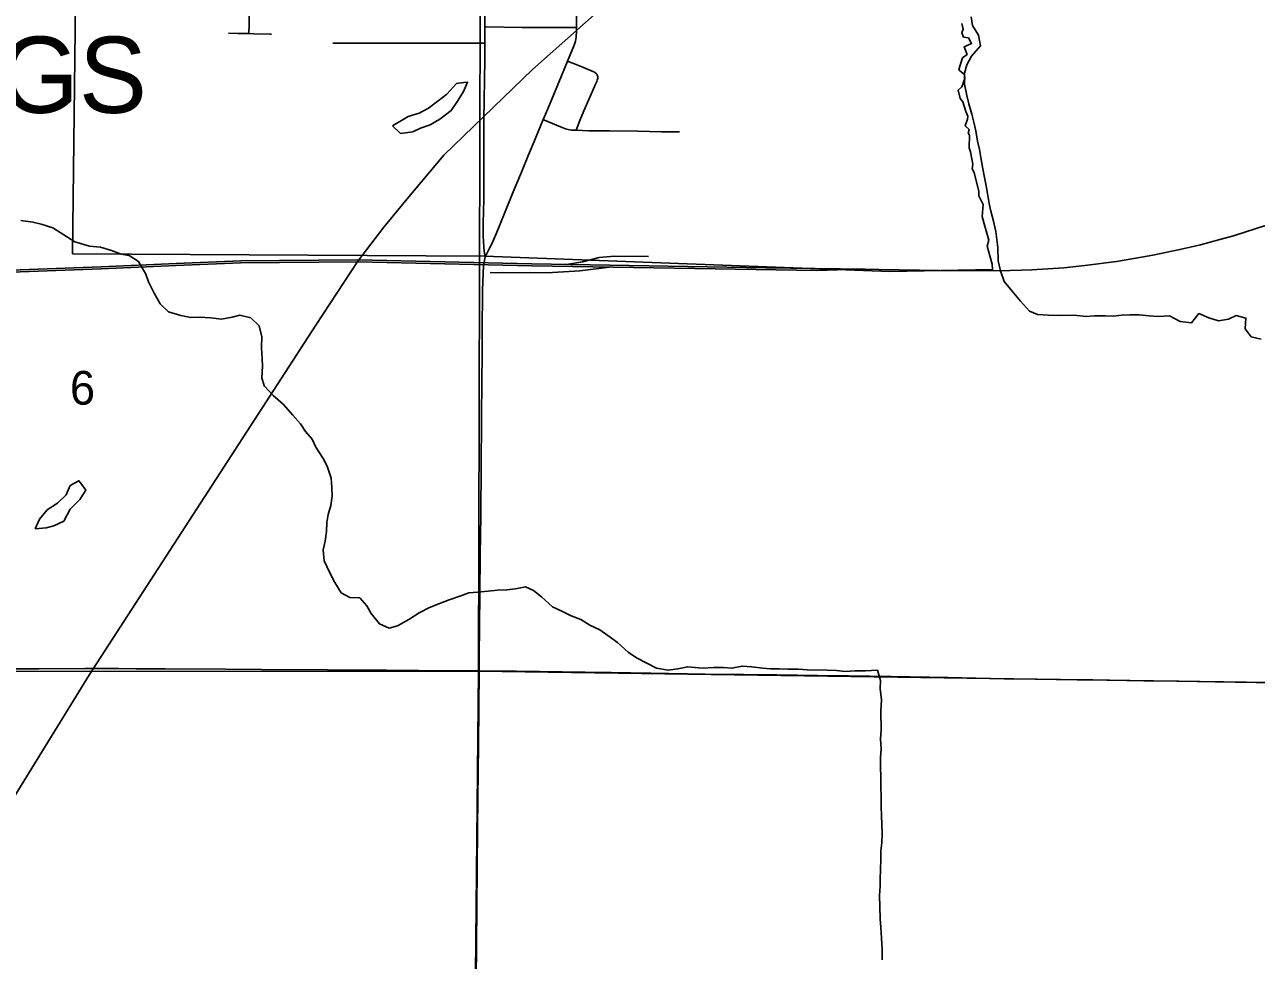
# Model space of a CAD drawing. Extents: x -8.5 to 18.7, y -20.3 to 7.
# Drawn here: x 0.051 to 3.109, y -13.367 to -11.043 of the extents above; entities that cross this region are included whole.
import ezdxf

# ---------------------------------------------------------------- set-up
doc = ezdxf.new("R2010")
doc.units = 0
for name, color, linetype in [('GM_X_City_Street', 7, 'Continuous'), ('GM_X_Corporation', 7, 'Continuous'), ('GM_X_Corporation_Text', 7, 'Continuous'), ('GM_X_County_Road', 7, 'Continuous'), ('GM_X_Minor_Lake', 7, 'Continuous'), ('GM_X_Minor_River', 7, 'Continuous'), ('GM_X_Rail_Line', 7, 'Continuous'), ('GM_X_Section', 7, 'Continuous'), ('GM_X_Section_Text', 7, 'Continuous'), ('GM_X_State_Route', 7, 'Continuous')]:
    doc.layers.add(name, color=color, linetype=linetype)

msp = doc.modelspace()

# ---------------------------------------------------------------- linework, layer by layer
at = {"layer": 'GM_X_City_Street'}
for points in [[(0.6078, -11.0651), (0.6078, -11.061), (0.6079, -11.0447), (0.6078, -10.9475), (0.6084, -10.8928), (0.6082, -10.8351), (0.6081, -10.8218), (0.608, -10.767), (0.6084, -10.716), (0.6094, -10.652), (0.6094, -10.6489)], [(1.1941, -11.6193), (1.1917, -11.6053), (1.1907, -11.5951), (1.1892, -11.5686), (1.1895, -11.5362), (1.1907, -11.4767), (1.1907, -11.4495), (1.1914, -11.3481), (1.1913, -11.2804), (1.1931, -11.1293), (1.1934, -11.089), (1.1935, -11.0702), (1.1936, -11.0591), (1.1937, -11.0477), (1.1938, -11.0281), (1.1933, -10.9999), (1.1919, -10.9262), (1.19, -10.865), (1.1896, -10.8383), (1.1895, -10.8317), (1.1889, -10.7867), (1.1888, -10.7005), (1.1888, -10.664), (1.1888, -10.6602)], [(0.5568, -11.0642), (0.5805, -11.0646), (0.6078, -11.0651), (0.6202, -11.0653), (0.6599, -11.0661), (0.6637, -11.0661)], [(1.1937, -11.0477), (1.1966, -11.0478), (1.2856, -11.0495), (1.3426, -11.05), (1.4167, -11.0502), (1.4211, -11.0501)], [(0.8157, -11.0888), (0.8548, -11.0885), (0.9358, -11.0884), (1.0005, -11.0884), (1.047, -11.0884), (1.1194, -11.0887), (1.1895, -11.089), (1.1934, -11.089)], [(1.4201, -11.3053), (1.4296, -11.2808), (1.4396, -11.257), (1.452, -11.2285), (1.4633, -11.2026), (1.4685, -11.1906), (1.4713, -11.1839), (1.4725, -11.1806), (1.4734, -11.1781), (1.4739, -11.1755), (1.4741, -11.1736), (1.4739, -11.1718), (1.4735, -11.17), (1.4728, -11.1681), (1.4716, -11.1664), (1.4706, -11.165), (1.469, -11.1634), (1.467, -11.162), (1.4641, -11.1603), (1.4604, -11.1586), (1.4387, -11.1494), (1.4158, -11.1399), (1.4027, -11.1348), (1.3989, -11.1333)], [(1.3387, -11.2786), (1.3418, -11.2799), (1.3818, -11.2969), (1.3936, -11.3013), (1.4034, -11.3037), (1.4089, -11.3045), (1.4147, -11.3051), (1.4201, -11.3053), (1.4521, -11.3062), (1.504, -11.3064), (1.5737, -11.3076), (1.6312, -11.3087), (1.6771, -11.3094)]]:
    msp.add_lwpolyline(points, dxfattribs=at)
at = {"layer": 'GM_X_Corporation'}
msp.add_lwpolyline([(2.3783, -11.0397), (2.3813, -11.0538), (2.3781, -11.0635), (2.3824, -11.0736), (2.3943, -11.0757), (2.4022, -11.09), (2.3838, -11.0978), (2.3911, -11.1169), (2.3796, -11.1256), (2.3707, -11.1545), (2.3727, -11.1573), (2.3843, -11.167), (2.3853, -11.1765), (2.3777, -11.1975), (2.3687, -11.2056), (2.3742, -11.2261), (2.3807, -11.2344), (2.3877, -11.2588), (2.3926, -11.2703), (2.3923, -11.2779), (2.3865, -11.2939), (2.3961, -11.3035), (2.3941, -11.3116), (2.397, -11.3174), (2.3965, -11.3492), (2.3998, -11.3589), (2.4057, -11.3893), (2.4039, -11.4009), (2.4084, -11.4101), (2.4201, -11.4572), (2.4201, -11.4682), (2.4311, -11.4898), (2.4285, -11.5192), (2.4332, -11.5379), (2.4447, -11.578), (2.4406, -11.5934), (2.4532, -11.6374), (2.4542, -11.6514), (2.1996, -11.656), (1.1937, -11.6182), (0.1698, -11.612), (0.181, -10.6399)], dxfattribs=at)
at = {"layer": 'GM_X_County_Road'}
for points in [[(-0.0039, -12.6428), (0.0856, -12.6428), (0.1998, -12.6425), (0.2843, -12.6424), (0.3278, -12.6426), (0.3999, -12.6433), (0.5491, -12.6442), (0.6386, -12.6447), (0.8027, -12.6457), (0.9495, -12.6463), (1.1098, -12.6479), (1.1483, -12.6479), (1.178, -12.6479), (1.1792, -12.6479)], [(1.1792, -12.6479), (1.2164, -12.6485), (1.2724, -12.6487), (1.4427, -12.6512), (1.5073, -12.652), (1.6055, -12.654), (1.741, -12.6561), (1.8355, -12.6571), (1.9188, -12.6579), (2.0195, -12.6593), (2.0966, -12.6606), (2.2022, -12.6622), (2.3439, -12.6648), (2.4471, -12.6668), (2.4831, -12.6675), (2.5601, -12.6686), (2.6645, -12.67), (2.7031, -12.6706), (2.8299, -12.6729), (2.9169, -12.6738), (3.0069, -12.6754), (3.1591, -12.6774)]]:
    msp.add_lwpolyline(points, dxfattribs=at)
at = {"layer": 'GM_X_Minor_Lake'}
for points in [[(0.9645, -11.2938), (0.9841, -11.3129), (1.0144, -11.3093), (1.0334, -11.2996), (1.0577, -11.2914), (1.082, -11.2779), (1.1101, -11.256), (1.127, -11.2303), (1.1407, -11.2092), (1.1507, -11.1857), (1.1414, -11.1867)], [(1.1414, -11.1867), (1.1234, -11.1886), (1.099, -11.2158), (1.0777, -11.2323), (1.0534, -11.2504), (1.0306, -11.2624), (1.0033, -11.2713), (0.9645, -11.2938)], [(0.192, -12.1846), (0.1854, -12.1756), (0.1641, -12.1876), (0.1534, -12.211), (0.1321, -12.2314), (0.107, -12.2479), (0.0872, -12.2713), (0.0765, -12.2955)], [(0.0765, -12.2955), (0.1037, -12.2927), (0.1234, -12.2875), (0.1477, -12.2762), (0.1638, -12.2467), (0.1881, -12.2226), (0.2026, -12.1992), (0.192, -12.1846)]]:
    msp.add_lwpolyline(points, dxfattribs=at)
at = {"layer": 'GM_X_Minor_River'}
for points in [[(2.401, -11.0235), (2.4046, -11.0448), (2.4196, -11.0692), (2.424, -11.0957), (2.4019, -11.1214), (2.3904, -11.1426), (2.385, -11.163), (2.3848, -11.1903), (2.3907, -11.2192), (2.3958, -11.2397), (2.4032, -11.2655), (2.4077, -11.2853), (2.4128, -11.3065), (2.4172, -11.3324), (2.4216, -11.3529), (2.4253, -11.3726), (2.4289, -11.3916), (2.4326, -11.4144), (2.4384, -11.4432), (2.4414, -11.4622), (2.4457, -11.4873), (2.4502, -11.5063), (2.4568, -11.5313), (2.4627, -11.5564), (2.4674, -11.5965)], [(0.0409, -11.5292), (0.0711, -11.5332), (0.0915, -11.5387), (0.1203, -11.5479), (0.1757, -11.582)], [(0.1757, -11.582), (0.2115, -11.5931), (0.2387, -11.5956), (0.2666, -11.6041), (0.29, -11.6126), (0.3105, -11.6165), (0.3338, -11.631), (0.3518, -11.663), (0.3585, -11.682), (0.3727, -11.7101), (0.3869, -11.736), (0.408, -11.7558), (0.4382, -11.7651), (0.4632, -11.7706), (0.4844, -11.7692), (0.5131, -11.7709), (0.5396, -11.7741), (0.5661, -11.7697), (0.585, -11.7645), (0.6122, -11.7707), (0.6333, -11.7913), (0.6399, -11.8179), (0.639, -11.8459), (0.6404, -11.8725), (0.641, -11.8915), (0.6401, -11.9203), (0.6453, -11.94), (0.6678, -11.9637), (0.6927, -11.9858), (0.7168, -12.0125), (0.7355, -12.0346), (0.7483, -12.0536), (0.7648, -12.0727), (0.7738, -12.0925), (0.7918, -12.1206), (0.8023, -12.1397), (0.8119, -12.1693), (0.8133, -12.1928), (0.814, -12.2133), (0.8108, -12.2376), (0.8046, -12.2595), (0.8015, -12.2792), (0.8006, -12.302), (0.7966, -12.3262), (0.792, -12.3475), (0.7948, -12.3748), (0.8076, -12.4029), (0.821, -12.4288), (0.8368, -12.4539), (0.8579, -12.4662), (0.8828, -12.4663), (0.9001, -12.4869), (0.9114, -12.5059), (0.9317, -12.5311), (0.9558, -12.5418), (0.977, -12.5359), (1.0044, -12.5201), (1.0302, -12.5043), (1.056, -12.4908), (1.0833, -12.4796), (1.1045, -12.4714), (1.1341, -12.4617), (1.1538, -12.4542), (1.175, -12.4528), (1.2015, -12.4499), (1.225, -12.4478), (1.2484, -12.4464), (1.2696, -12.4443), (1.2946, -12.4391), (1.3143, -12.4483), (1.3346, -12.4644), (1.3617, -12.4888), (1.3881, -12.5018), (1.4077, -12.511), (1.4319, -12.5203), (1.4545, -12.5348), (1.4794, -12.5463), (1.499, -12.5601), (1.5231, -12.5777), (1.5495, -12.6014), (1.5698, -12.6159), (1.6196, -12.6412), (1.6491, -12.6467), (1.6726, -12.643), (1.6976, -12.6378), (1.7339, -12.6411), (1.7611, -12.6397), (1.7861, -12.6399), (1.8072, -12.6415), (1.8322, -12.6363), (1.8565, -12.638), (1.8837, -12.6412), (1.9033, -12.6428), (1.9245, -12.6429), (1.9457, -12.6438), (1.9722, -12.644), (1.9941, -12.6456), (2.0433, -12.6459), (2.0668, -12.6475), (2.0887, -12.6499), (2.1129, -12.6478)], [(2.4674, -11.5965), (2.4684, -11.6296), (2.4743, -11.6546), (2.4833, -11.6805), (2.5028, -11.7049), (2.5238, -11.73), (2.5464, -11.7544), (2.566, -11.7629), (2.5933, -11.7645), (2.6205, -11.7655), (2.6561, -11.7641), (2.6871, -11.7681), (2.7075, -11.7659), (2.734, -11.7661), (2.7537, -11.767), (2.7756, -11.7648), (2.7953, -11.7634), (2.8195, -11.7635), (2.843, -11.7659), (2.8657, -11.7676), (2.8937, -11.7662), (2.9201, -11.78), (2.9488, -11.7832), (2.9663, -11.7606), (2.9912, -11.7713), (3.0154, -11.7783), (3.0404, -11.7747), (3.0594, -11.7657), (3.0836, -11.7719), (3.0819, -11.7984), (3.0969, -11.8182), (3.1218, -11.8237)], [(2.1129, -12.6478), (2.1386, -12.6479), (2.1689, -12.6466), (2.1763, -12.6717), (2.1755, -12.6921), (2.1783, -12.7202), (2.1766, -12.7483), (2.1779, -12.7953), (2.1762, -12.8173), (2.1776, -12.8416), (2.176, -12.8636), (2.1758, -12.8894), (2.1765, -12.9091), (2.1771, -12.9349), (2.1777, -12.9622), (2.1775, -12.9842), (2.1789, -13.0092), (2.1796, -13.0282), (2.1802, -13.0517), (2.1793, -13.0752), (2.1769, -13.0949), (2.1768, -13.1154), (2.1759, -13.1427), (2.175, -13.1639), (2.1749, -13.1829), (2.1732, -13.2057), (2.1746, -13.2337), (2.1752, -13.2641), (2.1773, -13.2853), (2.1787, -13.3119), (2.18, -13.3392), (2.1799, -13.3657)]]:
    msp.add_lwpolyline(points, dxfattribs=at)
at = {"layer": 'GM_X_Rail_Line'}
for points in [[(0.878, -11.6305), (0.9425, -11.5459), (1.0004, -11.4756), (1.0916, -11.367), (1.3117, -11.1541), (1.838, -10.6862)], [(0.0174, -11.6574), (0.241, -11.6491), (0.4272, -11.6413), (0.5867, -11.6347), (0.8785, -11.6316), (1.3103, -11.6418), (2.0182, -11.6537), (2.1211, -11.6503), (2.3234, -11.6536), (2.4719, -11.6547), (2.5521, -11.6522), (2.6315, -11.6467), (2.6836, -11.6411), (2.7618, -11.6309), (2.8105, -11.6232), (2.852, -11.6154), (2.9195, -11.6016), (2.971, -11.5894), (3.0191, -11.5761), (3.0526, -11.567), (3.135, -11.5413)], [(1.3963, -11.6383), (1.4362, -11.6319), (1.4773, -11.6216), (1.5143, -11.6179), (1.5998, -11.6191)], [(-4.5197, -20.262), (-4.302, -19.9023), (-3.8337, -19.1615), (-3.3722, -18.402), (-3.0035, -17.8228), (-2.5461, -17.0881), (-2.3673, -16.8107), (-1.6987, -15.76), (-1.0634, -14.7163), (-0.8647, -14.409), (-0.5398, -13.878), (-0.1554, -13.2519), (0.2117, -12.6573), (0.7735, -11.7893), (0.878, -11.6305)], [(-2.8573, -11.7692), (-1.9824, -11.7333), (-1.3786, -11.7124), (-1.1982, -11.7042), (-0.6892, -11.6812), (-0.3572, -11.6696), (-0.1879, -11.6614), (0.0172, -11.6524), (0.2408, -11.6442), (0.427, -11.6364), (0.5865, -11.6298), (0.8785, -11.6267), (1.3104, -11.6368), (1.8916, -11.6466), (2.137, -11.6505)], [(1.2069, -11.6586), (1.3084, -11.6594), (1.3618, -11.6586), (1.4297, -11.6545), (1.5029, -11.645)]]:
    msp.add_lwpolyline(points, dxfattribs=at)
at = {"layer": 'GM_X_Section'}
for points in [[(-0.7383, -10.6339), (1.1828, -10.6703), (1.1777, -12.6489), (-0.8294, -12.6494)], [(-0.8294, -12.6494), (1.1777, -12.6489), (1.1578, -14.6567), (-0.8797, -14.6721), (-0.8312, -12.6964)], [(1.1777, -12.6489), (3.2006, -12.6781), (3.1911, -14.698), (1.1578, -14.6567)]]:
    msp.add_lwpolyline(points, close=True, dxfattribs=at)
at = {"layer": 'GM_X_State_Route'}
for points in [[(1.4133, -11.0982), (1.4159, -11.0914), (1.4183, -11.084), (1.4194, -11.0788), (1.4201, -11.074), (1.4204, -11.0686), (1.4208, -11.0633), (1.4209, -11.056), (1.4211, -11.0501), (1.4214, -11.0375), (1.4221, -11.0007), (1.4233, -10.9128), (1.4255, -10.8513)], [(1.1941, -11.6193), (1.2048, -11.5978), (1.2115, -11.5853), (1.2156, -11.5756), (1.2214, -11.5621), (1.2411, -11.5137), (1.264, -11.4581), (1.2844, -11.4096), (1.3022, -11.3665), (1.3162, -11.3332), (1.3387, -11.2786), (1.3497, -11.2517), (1.3838, -11.1702), (1.3989, -11.1333), (1.4133, -11.0982)], [(1.1723, -13.4175), (1.1736, -13.236), (1.1756, -13.0396), (1.1762, -12.965), (1.1774, -12.832), (1.1792, -12.6479), (1.1796, -12.6132), (1.1813, -12.4565), (1.1823, -12.3596), (1.1833, -12.2625), (1.1846, -12.1371), (1.1863, -11.9183), (1.1866, -11.8723), (1.1868, -11.8064), (1.1875, -11.7003), (1.1882, -11.6832), (1.189, -11.6596), (1.1899, -11.6434), (1.1915, -11.6326), (1.1941, -11.6193)]]:
    msp.add_lwpolyline(points, dxfattribs=at)

# ---------------------------------------------------------------- texts
at = {"layer": 'GM_X_Corporation_Text'}
msp.add_text('GREEN SPRINGS', height=0.189394, rotation=0, dxfattribs=at).set_placement((-1.7566, -11.262))
at = {"layer": 'GM_X_Section_Text'}
msp.add_text('6', height=0.0837, rotation=0, dxfattribs=at).set_placement((0.1632, -11.9868))

doc.saveas('drawing.dxf')
